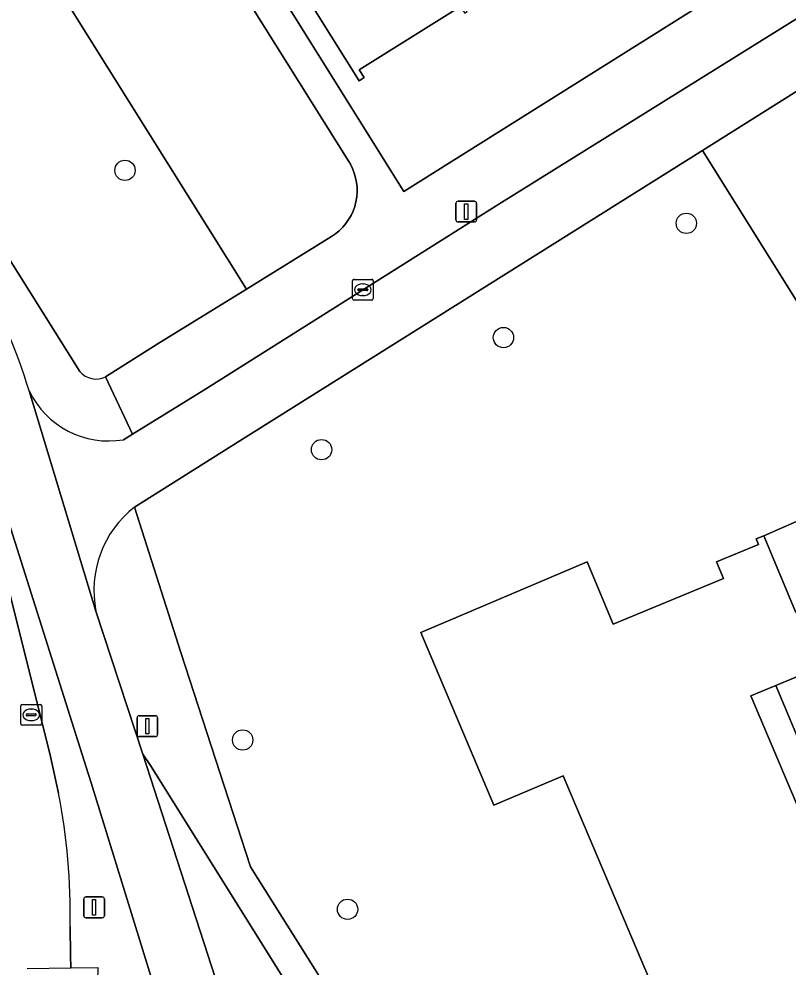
# Model space of a CAD drawing. Extents: x 160077 to 160948, y 386481 to 387498.
# Drawn here: x 160262.48 to 160299.46, y 387050.3 to 387095.89 of the extents above; entities that cross this region are included whole.
import ezdxf

# ---------------------------------------------------------------- set-up
doc = ezdxf.new("R2010")
doc.units = 0
for name, color, linetype in [('IMGEO_Boom', 7, 'Continuous'), ('IMGEO_Erf', 7, 'Continuous'), ('IMGEO_Fietspad_gesloten', 7, 'Continuous'), ('IMGEO_Fietspad_open', 7, 'Continuous'), ('IMGEO_Groenvoorziening', 7, 'Continuous'), ('IMGEO_Kolk', 7, 'Continuous'), ('IMGEO_Lichtmast', 7, 'Continuous'), ('IMGEO_Pand', 7, 'Continuous'), ('IMGEO_Rijbaan_lokaal_open', 7, 'Continuous'), ('IMGEO_Verkeerseiland_open', 7, 'Continuous'), ('IMGEO_Voetpad_open', 7, 'Continuous')]:
    doc.layers.add(name, color=color, linetype=linetype)

msp = doc.modelspace()

# ---------------------------------------------------------------- linework, layer by layer
at = {"layer": 'IMGEO_Boom'}
for centre in [(160267.576, 387088.612), (160294.567, 387086.065), (160285.774, 387080.569), (160277.03, 387075.179), (160273.235, 387061.218), (160278.281, 387053.076)]:
    msp.add_circle(centre, 0.489, dxfattribs=at)
at = {"layer": 'IMGEO_Erf'}
for points in [[(160300.981, 387129.632), (160297.804, 387127.766), (160299.081, 387125.774), (160295.522, 387123.491), (160291.96, 387121.206), (160290.683, 387123.197), (160287.534, 387121.342), (160288.811, 387119.35), (160285.252, 387117.067), (160281.69, 387114.782), (160280.413, 387116.773), (160277.266, 387114.933), (160278.543, 387112.941), (160274.998, 387110.667), (160271.422, 387108.373), (160270.145, 387110.364), (160268.541, 387109.335), (160267.725, 387108.811), (160280.982, 387087.594), (160343.569, 387126.901)], [(160283.715, 387096.49), (160278.842, 387093.439), (160279.073, 387093.07), (160278.833, 387092.92), (160274.718, 387099.506)]]:
    msp.add_lwpolyline(points, dxfattribs=at)
at = {"layer": 'IMGEO_Fietspad_gesloten'}
for points in [[(160276.598, 387034.878), (160274.293, 387042.43), (160268.438, 387060.541), (160266.18, 387067.415), (160262.965, 387078.016)], [(160260.469, 387076.631), (160261.617, 387072.841), (160261.792, 387072.283), (160265.802, 387059.607), (160265.943, 387059.152), (160269.562, 387047.478), (160269.847, 387046.55), (160271.403, 387041.484), (160273.375, 387035.191)]]:
    msp.add_lwpolyline(points, dxfattribs=at)
msp.add_arc((160229.925, 387067.693), 34.616, 17.3513, 27.7179, dxfattribs=at)
at = {"layer": 'IMGEO_Fietspad_open'}
for points in [[(160312.287, 387103.692), (160306.706, 387100.18), (160285.544, 387086.986), (160271.369, 387078.046), (160267.934, 387075.923), (160267.508, 387075.659)], [(160295.34, 387089.573), (160304.848, 387095.547)], [(160268.032, 387072.414), (160273.096, 387075.61), (160295.34, 387089.573)], [(160262.965, 387078.016), (160266.18, 387067.415)]]:
    msp.add_lwpolyline(points, dxfattribs=at)
for centre, radius, start, end in [((160266.794, 387079.84), 4.242, 205.4722, 279.6854), ((160271.144, 387068.419), 5.064, 127.9134, 191.4299)]:
    msp.add_arc(centre, radius, start, end, dxfattribs=at)
at = {"layer": 'IMGEO_Groenvoorziening'}
for points in [[(160250.939, 387127.668), (160246.937, 387125.176), (160273.417, 387082.895), (160277.504, 387085.429), (160277.697, 387085.561), (160277.877, 387085.709), (160278.043, 387085.873), (160278.194, 387086.051), (160278.329, 387086.242), (160278.445, 387086.444), (160278.544, 387086.656), (160278.623, 387086.876), (160278.682, 387087.102), (160278.72, 387087.332), (160278.738, 387087.565), (160278.735, 387087.798), (160278.712, 387088.03), (160278.667, 387088.26), (160278.602, 387088.484), (160278.518, 387088.702), (160278.414, 387088.911), (160278.341, 387089.035), (160266.048, 387108.664)], [(160266.643, 387078.675), (160269.126, 387080.258), (160273.417, 387082.895), (160246.937, 387125.176)], [(160248.56, 387105.645), (160261.842, 387084.621), (160265.403, 387078.944)], [(160310.605, 387007.683), (160288.652, 387059.502), (160285.315, 387058.089), (160281.799, 387066.389), (160289.805, 387069.781), (160291.051, 387066.783), (160296.357, 387068.987), (160296.023, 387069.791), (160298.035, 387070.627), (160297.928, 387070.885), (160298.298, 387071.04), (160305.079, 387074.014), (160295.34, 387089.573), (160273.096, 387075.61), (160268.032, 387072.414), (160270.266, 387065.426), (160273.607, 387055.119), (160281.201, 387043.025), (160295.106, 387020.877), (160313.092, 386992.189)], [(160279.731, 387042.504), (160268.808, 387059.984), (160268.438, 387060.541), (160274.293, 387042.43), (160276.598, 387034.878)]]:
    msp.add_lwpolyline(points, dxfattribs=at)
msp.add_arc((160266.199, 387079.623), 1.047, 220.4439, 295.0765, dxfattribs=at)
at = {"layer": 'IMGEO_Kolk'}
for p, q in [((160278.513, 387082.445), (160278.513, 387083.297)), ((160278.588, 387083.371), (160279.44, 387083.371)), ((160279.001, 387083.151), (160279.026, 387083.151)), ((160279.514, 387083.297), (160279.514, 387082.445)), ((160278.772, 387082.865), (160278.772, 387082.877)), ((160279.21, 387082.828), (160278.812, 387082.828)), ((160278.815, 387082.914), (160279.213, 387082.914)), ((160279.024, 387082.591), (160278.999, 387082.591)), ((160279.256, 387082.877), (160279.256, 387082.865)), ((160279.44, 387082.371), (160278.588, 387082.371)), ((160262.57, 387062.001), (160262.57, 387062.853)), ((160262.645, 387062.927), (160263.497, 387062.927)), ((160263.058, 387062.707), (160263.083, 387062.707)), ((160263.571, 387062.853), (160263.571, 387062.001)), ((160262.829, 387062.421), (160262.829, 387062.433)), ((160263.267, 387062.384), (160262.869, 387062.384)), ((160262.872, 387062.47), (160263.27, 387062.47)), ((160263.081, 387062.147), (160263.056, 387062.147)), ((160263.313, 387062.433), (160263.313, 387062.421)), ((160263.497, 387061.927), (160262.645, 387061.927))]:
    msp.add_line(p, q, dxfattribs=at)
for points in [[(160278.513, 387082.445), (160278.513, 387083.297)], [(160278.588, 387083.371), (160279.44, 387083.371)], [(160279.514, 387083.297), (160279.514, 387082.445)], [(160279.44, 387082.371), (160278.588, 387082.371)], [(160262.57, 387062.001), (160262.57, 387062.853)], [(160262.645, 387062.927), (160263.497, 387062.927)], [(160263.571, 387062.853), (160263.571, 387062.001)], [(160263.497, 387061.927), (160262.645, 387061.927)]]:
    msp.add_lwpolyline(points, dxfattribs=at)
for centre, radius, start, end in [((160278.59, 387083.295), 0.0765, 91.552, 178.448), ((160278.59, 387083.295), 0.0765, 91.552, 178.448), ((160279.438, 387083.295), 0.0765, 1.552, 88.448), ((160279.438, 387083.295), 0.0765, 1.552, 88.448), ((160278.812, 387082.874), 0.0403, 85.8775, 175.7526), ((160278.809, 387082.864), 0.0366, 178.938, 274.7102), ((160279.213, 387082.871), 0.043, 264.8664, 352.4533), ((160279.217, 387082.876), 0.0386, 1.7309, 96.639), ((160278.59, 387082.447), 0.0765, 181.552, 268.448), ((160278.59, 387082.447), 0.0765, 181.552, 268.448), ((160279.438, 387082.447), 0.0765, 271.552, 358.448), ((160279.438, 387082.447), 0.0765, 271.552, 358.448), ((160262.647, 387062.851), 0.0765, 91.552, 178.448), ((160262.647, 387062.851), 0.0765, 91.552, 178.448), ((160263.495, 387062.851), 0.0765, 1.552, 88.448), ((160263.495, 387062.851), 0.0765, 1.552, 88.448), ((160262.869, 387062.43), 0.0403, 85.8775, 175.7526), ((160262.866, 387062.42), 0.0366, 178.938, 274.7102), ((160263.27, 387062.427), 0.043, 264.8664, 352.4533), ((160263.274, 387062.432), 0.0386, 1.7309, 96.639), ((160262.647, 387062.003), 0.0765, 181.552, 268.448), ((160262.647, 387062.003), 0.0765, 181.552, 268.448), ((160263.495, 387062.003), 0.0765, 271.552, 358.448), ((160263.495, 387062.003), 0.0765, 271.552, 358.448)]:
    msp.add_arc(centre, radius, start, end, dxfattribs=at)
for centre, major_axis, ratio, start_param, end_param in [((160279, 387082.871), (-0.387, 0.002), 0.722429, 4.712389, 7.853982), ((160279.025, 387082.871), (-0.39, 0.002), 0.717154, 1.570796, 4.712389), ((160263.057, 387062.427), (-0.387, 0.002), 0.722429, 4.712389, 7.853982), ((160263.082, 387062.427), (-0.39, 0.002), 0.717154, 1.570796, 4.712389)]:
    msp.add_ellipse(centre, major_axis=major_axis, ratio=ratio, start_param=start_param, end_param=end_param, dxfattribs=at)
at = {"layer": 'IMGEO_Lichtmast'}
for p, q in [((160283.588, 387087.13), (160284.378, 387087.13)), ((160284.378, 387087.13), (160283.588, 387087.13)), ((160283.488, 387086.23), (160283.488, 387087.03)), ((160283.488, 387087.03), (160283.488, 387086.23)), ((160284.478, 387087.03), (160284.478, 387086.23)), ((160284.478, 387086.23), (160284.478, 387087.03)), ((160284.378, 387086.13), (160283.588, 387086.13)), ((160283.588, 387086.13), (160284.378, 387086.13)), ((160268.156, 387061.482), (160268.156, 387062.282)), ((160268.156, 387062.282), (160268.156, 387061.482)), ((160268.256, 387062.382), (160269.046, 387062.382)), ((160269.046, 387062.382), (160268.256, 387062.382)), ((160269.146, 387062.282), (160269.146, 387061.482)), ((160269.146, 387061.482), (160269.146, 387062.282)), ((160269.046, 387061.382), (160268.256, 387061.382)), ((160268.256, 387061.382), (160269.046, 387061.382)), ((160265.595, 387052.769), (160265.595, 387053.569)), ((160265.595, 387053.569), (160265.595, 387052.769)), ((160265.695, 387053.669), (160266.485, 387053.669)), ((160266.485, 387053.669), (160265.695, 387053.669)), ((160266.585, 387053.569), (160266.585, 387052.769)), ((160266.585, 387052.769), (160266.585, 387053.569)), ((160266.485, 387052.669), (160265.695, 387052.669)), ((160265.695, 387052.669), (160266.485, 387052.669))]:
    msp.add_line(p, q, dxfattribs=at)
for points in [[(160283.908, 387087.005), (160284.058, 387087.005), (160284.058, 387086.255), (160283.908, 387086.255), (160283.908, 387087.005)], [(160268.576, 387062.257), (160268.726, 387062.257), (160268.726, 387061.507), (160268.576, 387061.507), (160268.576, 387062.257)], [(160266.015, 387053.544), (160266.165, 387053.544), (160266.165, 387052.794), (160266.015, 387052.794), (160266.015, 387053.544)]]:
    msp.add_lwpolyline(points, dxfattribs=at)
for centre, start, end in [((160283.588, 387087.03), 90, 180), ((160283.588, 387087.03), 90, 180), ((160284.378, 387087.03), 0, 90), ((160284.378, 387087.03), 360, 90), ((160283.588, 387086.23), 180, 270), ((160283.588, 387086.23), 180, 270), ((160284.378, 387086.23), 270, 0), ((160284.378, 387086.23), 270, 0), ((160268.256, 387062.282), 90, 180), ((160268.256, 387062.282), 90, 180), ((160269.046, 387062.282), 0, 90), ((160269.046, 387062.282), 360, 90), ((160268.256, 387061.482), 180, 270), ((160268.256, 387061.482), 180, 270), ((160269.046, 387061.482), 270, 0), ((160269.046, 387061.482), 270, 0), ((160265.695, 387053.569), 90, 180), ((160265.695, 387053.569), 90, 180), ((160266.485, 387053.569), 0, 90), ((160266.485, 387053.569), 360, 90), ((160265.695, 387052.769), 180, 270), ((160265.695, 387052.769), 180, 270), ((160266.485, 387052.769), 270, 0), ((160266.485, 387052.769), 270, 0)]:
    msp.add_arc(centre, 0.1, start, end, dxfattribs=at)
at = {"layer": 'IMGEO_Pand'}
msp.add_lwpolyline([(160279.935, 387102.766), (160278.959, 387102.156), (160274.718, 387099.506), (160278.833, 387092.92), (160279.073, 387093.07), (160278.842, 387093.439), (160283.715, 387096.49), (160283.916, 387096.167), (160284.03, 387096.238)], close=True, dxfattribs=at)
for points in [[(160299.832, 387067.349), (160298.298, 387071.04), (160297.928, 387070.885), (160298.035, 387070.627), (160296.023, 387069.791), (160296.357, 387068.987), (160291.051, 387066.783), (160289.805, 387069.781), (160281.799, 387066.389), (160285.315, 387058.089), (160288.652, 387059.502), (160310.605, 387007.683)], [(160319.506, 387011.774), (160297.664, 387063.334), (160298.877, 387063.837), (160300.57, 387064.54)]]:
    msp.add_lwpolyline(points, dxfattribs=at)
at = {"layer": 'IMGEO_Rijbaan_lokaal_open'}
for points in [[(160264.385, 387058.661), (160263.991, 387060.424), (160261.328, 387071.021), (160247.943, 387062.631), (160251.757, 387056.48), (160255.792, 387055.041), (160256.496, 387053.902), (160256.632, 387051.411)], [(160262.873, 387050.232), (160264.969, 387050.261), (160264.959, 387050.868), (160264.944, 387052.253)]]:
    msp.add_lwpolyline(points, dxfattribs=at)
msp.add_arc((160233.912, 387052.774), 31.037, 359.0376, 10.9335, dxfattribs=at)
at = {"layer": 'IMGEO_Verkeerseiland_open'}
for points in [[(160261.792, 387072.283), (160261.118, 387071.865), (160261.328, 387071.021), (160263.991, 387060.424), (160264.385, 387058.661)], [(160264.944, 387052.253), (160264.959, 387050.868), (160264.969, 387050.261), (160266.275, 387050.28), (160266.214, 387047.641), (160265, 387047.633), (160265.042, 387046.809), (160265.06, 387046.455), (160269.847, 387046.55), (160269.562, 387047.478), (160265.943, 387059.152), (160265.802, 387059.607), (160261.792, 387072.283)]]:
    msp.add_lwpolyline(points, dxfattribs=at)
msp.add_arc((160233.912, 387052.774), 31.037, 359.0376, 10.9335, dxfattribs=at)
at = {"layer": 'IMGEO_Voetpad_open'}
for points in [[(160364.462, 387140.04), (160355.514, 387134.432), (160344.857, 387127.71), (160343.569, 387126.901), (160280.982, 387087.594), (160267.725, 387108.811), (160268.541, 387109.335), (160267.688, 387110.692), (160261.349, 387120.779), (160257.386, 387127.102), (160255.281, 387130.409), (160250.939, 387127.668)], [(160266.048, 387108.664), (160278.341, 387089.035), (160278.414, 387088.911), (160278.518, 387088.702), (160278.602, 387088.484), (160278.667, 387088.26), (160278.712, 387088.03), (160278.735, 387087.798), (160278.738, 387087.565), (160278.72, 387087.332), (160278.682, 387087.102), (160278.623, 387086.876), (160278.544, 387086.656), (160278.445, 387086.444), (160278.329, 387086.242), (160278.194, 387086.051), (160278.043, 387085.873), (160277.877, 387085.709), (160277.697, 387085.561), (160277.504, 387085.429), (160273.417, 387082.895), (160269.126, 387080.258), (160266.643, 387078.675), (160267.934, 387075.923), (160271.369, 387078.046), (160285.544, 387086.986), (160306.706, 387100.18)], [(160304.848, 387095.547), (160295.34, 387089.573), (160305.079, 387074.014)], [(160265.403, 387078.944), (160261.842, 387084.621)], [(160267.508, 387075.659), (160267.934, 387075.923), (160266.643, 387078.675)], [(160305.079, 387074.014), (160298.298, 387071.04), (160299.832, 387067.349)], [(160295.106, 387020.877), (160281.201, 387043.025), (160273.607, 387055.119), (160270.266, 387065.426), (160268.032, 387072.414)], [(160266.18, 387067.415), (160268.438, 387060.541), (160268.808, 387059.984), (160279.731, 387042.504), (160295.092, 387018.053), (160294.495, 387017.65), (160294.265, 387017.438)], [(160300.57, 387064.54), (160298.877, 387063.837), (160320.521, 387012.204)]]:
    msp.add_lwpolyline(points, dxfattribs=at)
msp.add_lwpolyline([(160298.877, 387063.837), (160297.664, 387063.334), (160319.506, 387011.774), (160320.521, 387012.204)], close=True, dxfattribs=at)
for centre, radius, start, end in [((160229.925, 387067.693), 34.616, 17.3513, 27.7179), ((160266.199, 387079.623), 1.047, 220.4439, 295.0765), ((160266.794, 387079.84), 4.242, 205.4722, 279.6854), ((160271.144, 387068.419), 5.064, 127.9134, 191.4299)]:
    msp.add_arc(centre, radius, start, end, dxfattribs=at)

doc.saveas('drawing.dxf')
